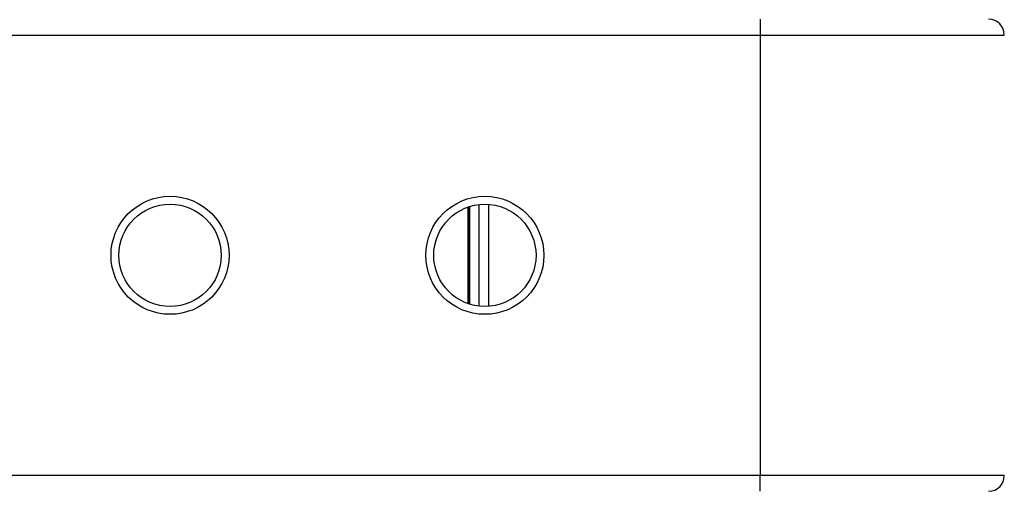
# Paper-space layout 'Sheet' of a CAD drawing. Header units: inches. Extents: x 0.2 to 10.8, y 0.2 to 8.3.
# Tile 453 of 545: x 9.537 to 10.037, y 4.332 to 4.572. Entities that reach past the tile are written whole.
import ezdxf

# ---------------------------------------------------------------- set-up
doc = ezdxf.new("R2010")
doc.units = ezdxf.units.IN
doc.header["$MEASUREMENT"] = 0
doc.layers.get('0').update_dxf_attribs({"lineweight": 5})
doc.layers.add('06___PRT_ALL_SURFS', color=7, linetype='Continuous')

psp = doc.layouts.new('Sheet')

# ---------------------------------------------------------------- linework, layer by layer
at = {"color": 0, "linetype": 'ByBlock', "lineweight": -3}
for p, q in [((9.913417, 4.572212), (9.913417, 4.564212)), ((9.189417, 4.564212), (10.037417, 4.564212)), ((9.913417, 4.564212), (9.913417, 4.340212)), ((9.764817, 4.476705), (9.764817, 4.427718)), ((9.765417, 4.476947), (9.765417, 4.427476)), ((9.765661, 4.477006), (9.765661, 4.427417)), ((9.770322, 4.477968), (9.770322, 4.426455)), ((9.77539, 4.426367), (9.77539, 4.478056)), ((10.037417, 4.340212), (9.189417, 4.340212)), ((9.913417, 4.332212), (9.913417, 4.340212))]:
    psp.add_line(p, q, dxfattribs=at)
for centre, radius in [((9.613417, 4.452212), 0.03), ((9.773417, 4.452212), 0.03), ((9.613417, 4.452212), 0.026), ((9.773417, 4.452212), 0.026)]:
    psp.add_circle(centre, radius, dxfattribs=at)
for centre, start, end in [((10.029417, 4.564212), 0, 90), ((10.029417, 4.340212), 270, 0)]:
    psp.add_arc(centre, 0.008, start, end, dxfattribs=at)
at = {"layer": '06___PRT_ALL_SURFS', "color": 0, "linetype": 'ByBlock', "lineweight": -3}
psp.add_line((9.765417, 4.476947), (9.765417, 4.427476), dxfattribs=at)

doc.saveas('drawing.dxf')
